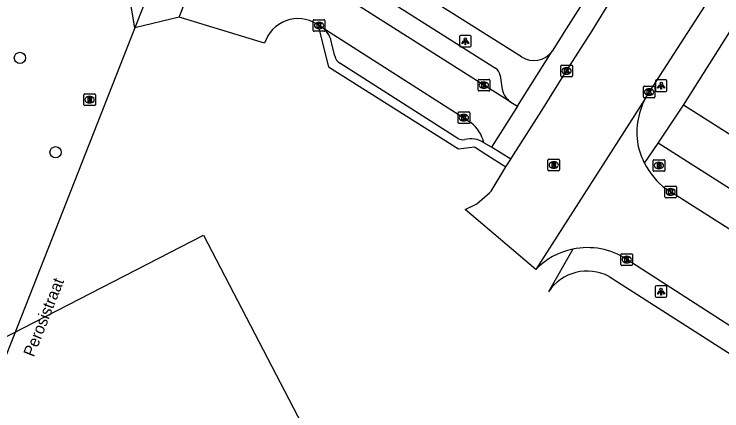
# Model space of a CAD drawing. Extents: x 159040 to 160094, y 381214 to 382518.
# Drawn here: x 159260.9 to 159322, y 381770.5 to 381804.7 of the extents above; entities that cross this region are included whole.
import ezdxf

# ---------------------------------------------------------------- set-up
doc = ezdxf.new("R2010")
doc.units = 0
for name, color, linetype in [('IMGEO_Boom', 7, 'Continuous'), ('IMGEO_Brandkraan', 7, 'Continuous'), ('IMGEO_Groenvoorziening', 7, 'Continuous'), ('IMGEO_Kolk', 7, 'Continuous'), ('IMGEO_Lichtpunt', 7, 'Continuous'), ('IMGEO_Openbare_ruimte_label', 7, 'Continuous'), ('IMGEO_Pand', 7, 'Continuous'), ('IMGEO_Pand_vergunning_verleend', 7, 'Continuous'), ('IMGEO_Rijbaan_lokaal_open', 7, 'Continuous'), ('IMGEO_Rioolput', 7, 'Continuous'), ('IMGEO_Voetpad_open', 7, 'Continuous')]:
    doc.layers.add(name, color=color, linetype=linetype)

msp = doc.modelspace()

# ---------------------------------------------------------------- linework, layer by layer
at = {"layer": 'IMGEO_Boom'}
for centre in [(159261.439, 381800.966), (159264.512, 381792.822)]:
    msp.add_circle(centre, 0.489, dxfattribs=at)
at = {"layer": 'IMGEO_Brandkraan'}
for p, q in [((159316.08, 381791.258), (159316.08, 381792.11)), ((159316.155, 381792.184), (159317.007, 381792.184)), ((159316.568, 381791.964), (159316.593, 381791.964)), ((159317.081, 381792.11), (159317.081, 381791.258)), ((159316.591, 381791.404), (159316.566, 381791.404)), ((159317.007, 381791.184), (159316.155, 381791.184))]:
    msp.add_line(p, q, dxfattribs=at)
for points in [[(159316.08, 381791.258), (159316.08, 381792.11)], [(159316.155, 381792.184), (159317.007, 381792.184)], [(159316.428, 381791.884), (159316.428, 381791.484), (159316.641, 381791.484)], [(159316.659, 381791.884), (159316.428, 381791.884)], [(159317.081, 381792.11), (159317.081, 381791.258)], [(159316.607, 381791.803), (159316.553, 381791.803), (159316.553, 381791.727)], [(159316.553, 381791.727), (159316.606, 381791.727)], [(159316.615, 381791.651), (159316.553, 381791.651), (159316.553, 381791.57)], [(159316.553, 381791.57), (159316.615, 381791.57)], [(159317.007, 381791.184), (159316.155, 381791.184)]]:
    msp.add_lwpolyline(points, dxfattribs=at)
for centre, radius, start, end in [((159316.157, 381792.108), 0.0765, 91.55205, 178.44795), ((159316.157, 381792.108), 0.0765, 91.55205, 178.44795), ((159316.663, 381791.739), 0.145, 59.4692, 91.53667), ((159316.688, 381791.786), 0.0922, 285.51372, 58.15012), ((159317.005, 381792.108), 0.0765, 1.55205, 88.44795), ((159317.005, 381792.108), 0.0765, 1.55205, 88.44795), ((159316.157, 381791.26), 0.0765, 181.55205, 268.44795), ((159316.157, 381791.26), 0.0765, 181.55205, 268.44795), ((159316.608, 381791.765), 0.0379, 267.82845, 90.93552), ((159316.616, 381791.61), 0.0404, 269.87594, 90.50774), ((159316.647, 381791.735), 0.251, 268.66757, 293.53466), ((159316.693, 381791.594), 0.105, 301.31148, 78.98903), ((159317.005, 381791.26), 0.0765, 271.55205, 358.44795), ((159317.005, 381791.26), 0.0765, 271.55205, 358.44795)]:
    msp.add_arc(centre, radius, start, end, dxfattribs=at)
for centre, major_axis, ratio, start_param, end_param in [((159316.567, 381791.684), (-0.387, 0.002), 0.722429, 4.712389, 7.853982), ((159316.592, 381791.684), (-0.39, 0.002), 0.717154, 1.570796, 4.712389)]:
    msp.add_ellipse(centre, major_axis=major_axis, ratio=ratio, start_param=start_param, end_param=end_param, dxfattribs=at)
at = {"layer": 'IMGEO_Groenvoorziening'}
for points in [[(159271.361, 381803.577), (159270.084, 381811.052), (159272.092, 381814.931)], [(159271.361, 381803.577), (159255.992, 381764.547), (159254.046, 381759.615)]]:
    msp.add_lwpolyline(points, dxfattribs=at)
at = {"layer": 'IMGEO_Kolk'}
for p, q in [((159286.753, 381803.339), (159286.753, 381804.191)), ((159286.828, 381804.265), (159287.68, 381804.265)), ((159287.754, 381804.191), (159287.754, 381803.339)), ((159287.264, 381803.485), (159287.239, 381803.485)), ((159287.241, 381804.045), (159287.266, 381804.045)), ((159287.68, 381803.265), (159286.828, 381803.265)), ((159308.113, 381799.422), (159308.113, 381800.274)), ((159308.188, 381800.348), (159309.04, 381800.348)), ((159308.601, 381800.128), (159308.626, 381800.128)), ((159309.114, 381800.274), (159309.114, 381799.422)), ((159309.04, 381799.348), (159308.188, 381799.348)), ((159308.624, 381799.568), (159308.599, 381799.568)), ((159300.975, 381798.192), (159300.975, 381799.044)), ((159301.05, 381799.118), (159301.902, 381799.118)), ((159301.463, 381798.898), (159301.488, 381798.898)), ((159301.976, 381799.044), (159301.976, 381798.192)), ((159301.902, 381798.118), (159301.05, 381798.118)), ((159301.486, 381798.338), (159301.461, 381798.338)), ((159315.236, 381797.595), (159315.236, 381798.447)), ((159315.311, 381798.521), (159316.163, 381798.521)), ((159315.724, 381798.301), (159315.749, 381798.301)), ((159316.237, 381798.447), (159316.237, 381797.595)), ((159316.163, 381797.521), (159315.311, 381797.521)), ((159315.747, 381797.741), (159315.722, 381797.741)), ((159299.251, 381795.379), (159299.251, 381796.231)), ((159299.326, 381796.305), (159300.178, 381796.305)), ((159300.252, 381796.231), (159300.252, 381795.379)), ((159299.762, 381795.525), (159299.737, 381795.525)), ((159299.739, 381796.085), (159299.764, 381796.085)), ((159300.178, 381795.305), (159299.326, 381795.305)), ((159317.092, 381788.978), (159317.092, 381789.83)), ((159317.167, 381789.904), (159318.019, 381789.904)), ((159317.58, 381789.684), (159317.605, 381789.684)), ((159318.093, 381789.83), (159318.093, 381788.978)), ((159318.019, 381788.904), (159317.167, 381788.904)), ((159317.603, 381789.124), (159317.578, 381789.124)), ((159313.305, 381783.14), (159313.305, 381783.992)), ((159313.38, 381784.066), (159314.232, 381784.066)), ((159314.306, 381783.992), (159314.306, 381783.14)), ((159313.793, 381783.846), (159313.818, 381783.846)), ((159314.232, 381783.066), (159313.38, 381783.066)), ((159313.816, 381783.286), (159313.791, 381783.286))]:
    msp.add_line(p, q, dxfattribs=at)
for points in [[(159286.753, 381803.339), (159286.753, 381804.191)], [(159286.828, 381804.265), (159287.68, 381804.265)], [(159287.754, 381804.191), (159287.754, 381803.339)], [(159287.074, 381803.965), (159287.197, 381803.965), (159287.197, 381803.814), (159287.327, 381803.965), (159287.491, 381803.965), (159287.345, 381803.814), (159287.498, 381803.565), (159287.346, 381803.565), (159287.261, 381803.729), (159287.197, 381803.662), (159287.197, 381803.565), (159287.074, 381803.565), (159287.074, 381803.965)], [(159287.68, 381803.265), (159286.828, 381803.265)], [(159308.113, 381799.422), (159308.113, 381800.274)], [(159308.188, 381800.348), (159309.04, 381800.348)], [(159308.434, 381800.048), (159308.557, 381800.048), (159308.557, 381799.897), (159308.687, 381800.048), (159308.851, 381800.048), (159308.705, 381799.897), (159308.858, 381799.648), (159308.706, 381799.648), (159308.621, 381799.812), (159308.557, 381799.745), (159308.557, 381799.648), (159308.434, 381799.648), (159308.434, 381800.048)], [(159309.114, 381800.274), (159309.114, 381799.422)], [(159309.04, 381799.348), (159308.188, 381799.348)], [(159300.975, 381798.192), (159300.975, 381799.044)], [(159301.05, 381799.118), (159301.902, 381799.118)], [(159301.296, 381798.818), (159301.419, 381798.818), (159301.419, 381798.667), (159301.549, 381798.818), (159301.713, 381798.818), (159301.567, 381798.667), (159301.72, 381798.418), (159301.568, 381798.418), (159301.483, 381798.582), (159301.419, 381798.515), (159301.419, 381798.418), (159301.296, 381798.418), (159301.296, 381798.818)], [(159301.976, 381799.044), (159301.976, 381798.192)], [(159301.902, 381798.118), (159301.05, 381798.118)], [(159315.236, 381797.595), (159315.236, 381798.447)], [(159315.311, 381798.521), (159316.163, 381798.521)], [(159315.557, 381798.221), (159315.68, 381798.221), (159315.68, 381798.07), (159315.81, 381798.221), (159315.974, 381798.221), (159315.828, 381798.07), (159315.981, 381797.821), (159315.829, 381797.821), (159315.744, 381797.985), (159315.68, 381797.918), (159315.68, 381797.821), (159315.557, 381797.821), (159315.557, 381798.221)], [(159316.237, 381798.447), (159316.237, 381797.595)], [(159316.163, 381797.521), (159315.311, 381797.521)], [(159299.251, 381795.379), (159299.251, 381796.231)], [(159299.326, 381796.305), (159300.178, 381796.305)], [(159300.252, 381796.231), (159300.252, 381795.379)], [(159299.572, 381796.005), (159299.695, 381796.005), (159299.695, 381795.854), (159299.825, 381796.005), (159299.989, 381796.005), (159299.843, 381795.854), (159299.996, 381795.605), (159299.844, 381795.605), (159299.759, 381795.769), (159299.695, 381795.702), (159299.695, 381795.605), (159299.572, 381795.605), (159299.572, 381796.005)], [(159300.178, 381795.305), (159299.326, 381795.305)], [(159317.092, 381788.978), (159317.092, 381789.83)], [(159317.167, 381789.904), (159318.019, 381789.904)], [(159317.413, 381789.604), (159317.536, 381789.604), (159317.536, 381789.453), (159317.666, 381789.604), (159317.83, 381789.604), (159317.684, 381789.453), (159317.837, 381789.204), (159317.685, 381789.204), (159317.6, 381789.368), (159317.536, 381789.301), (159317.536, 381789.204), (159317.413, 381789.204), (159317.413, 381789.604)], [(159318.093, 381789.83), (159318.093, 381788.978)], [(159318.019, 381788.904), (159317.167, 381788.904)], [(159313.305, 381783.14), (159313.305, 381783.992)], [(159313.38, 381784.066), (159314.232, 381784.066)], [(159314.306, 381783.992), (159314.306, 381783.14)], [(159313.626, 381783.766), (159313.749, 381783.766), (159313.749, 381783.615), (159313.879, 381783.766), (159314.043, 381783.766), (159313.897, 381783.615), (159314.05, 381783.366), (159313.898, 381783.366), (159313.813, 381783.53), (159313.749, 381783.463), (159313.749, 381783.366), (159313.626, 381783.366), (159313.626, 381783.766)], [(159314.232, 381783.066), (159313.38, 381783.066)]]:
    msp.add_lwpolyline(points, dxfattribs=at)
for centre, start, end in [((159286.83, 381804.189), 91.55205, 178.44795), ((159286.83, 381804.189), 91.55205, 178.44795), ((159287.678, 381804.189), 1.55205, 88.44795), ((159287.678, 381804.189), 1.55205, 88.44795), ((159286.83, 381803.341), 181.55205, 268.44795), ((159286.83, 381803.341), 181.55205, 268.44795), ((159287.678, 381803.341), 271.55205, 358.44795), ((159287.678, 381803.341), 271.55205, 358.44795), ((159308.19, 381800.272), 91.55205, 178.44795), ((159308.19, 381800.272), 91.55205, 178.44795), ((159309.038, 381800.272), 1.55205, 88.44795), ((159309.038, 381800.272), 1.55205, 88.44795), ((159308.19, 381799.424), 181.55205, 268.44795), ((159308.19, 381799.424), 181.55205, 268.44795), ((159309.038, 381799.424), 271.55205, 358.44795), ((159309.038, 381799.424), 271.55205, 358.44795), ((159301.052, 381799.042), 91.55205, 178.44795), ((159301.052, 381799.042), 91.55205, 178.44795), ((159301.9, 381799.042), 1.55205, 88.44795), ((159301.9, 381799.042), 1.55205, 88.44795), ((159301.052, 381798.194), 181.55205, 268.44795), ((159301.052, 381798.194), 181.55205, 268.44795), ((159301.9, 381798.194), 271.55205, 358.44795), ((159301.9, 381798.194), 271.55205, 358.44795), ((159315.313, 381798.445), 91.55205, 178.44795), ((159315.313, 381798.445), 91.55205, 178.44795), ((159316.161, 381798.445), 1.55205, 88.44795), ((159316.161, 381798.445), 1.55205, 88.44795), ((159315.313, 381797.597), 181.55205, 268.44795), ((159315.313, 381797.597), 181.55205, 268.44795), ((159316.161, 381797.597), 271.55205, 358.44795), ((159316.161, 381797.597), 271.55205, 358.44795), ((159299.328, 381796.229), 91.55205, 178.44795), ((159299.328, 381796.229), 91.55205, 178.44795), ((159300.176, 381796.229), 1.55205, 88.44795), ((159300.176, 381796.229), 1.55205, 88.44795), ((159299.328, 381795.381), 181.55205, 268.44795), ((159299.328, 381795.381), 181.55205, 268.44795), ((159300.176, 381795.381), 271.55205, 358.44795), ((159300.176, 381795.381), 271.55205, 358.44795), ((159317.169, 381789.828), 91.55205, 178.44795), ((159317.169, 381789.828), 91.55205, 178.44795), ((159318.017, 381789.828), 1.55205, 88.44795), ((159318.017, 381789.828), 1.55205, 88.44795), ((159317.169, 381788.98), 181.55205, 268.44795), ((159317.169, 381788.98), 181.55205, 268.44795), ((159318.017, 381788.98), 271.55205, 358.44795), ((159318.017, 381788.98), 271.55205, 358.44795), ((159313.382, 381783.99), 91.55205, 178.44795), ((159313.382, 381783.99), 91.55205, 178.44795), ((159314.23, 381783.99), 1.55205, 88.44795), ((159314.23, 381783.99), 1.55205, 88.44795), ((159313.382, 381783.142), 181.55205, 268.44795), ((159313.382, 381783.142), 181.55205, 268.44795), ((159314.23, 381783.142), 271.55205, 358.44795), ((159314.23, 381783.142), 271.55205, 358.44795)]:
    msp.add_arc(centre, 0.0765, start, end, dxfattribs=at)
for centre, major_axis, ratio, start_param, end_param in [((159287.24, 381803.765), (-0.387, 0.002), 0.722429, 4.712389, 7.853982), ((159287.265, 381803.765), (-0.39, 0.002), 0.717154, 1.570796, 4.712389), ((159308.6, 381799.848), (-0.387, 0.002), 0.722429, 4.712389, 7.853982), ((159308.625, 381799.848), (-0.39, 0.002), 0.717154, 1.570796, 4.712389), ((159301.462, 381798.618), (-0.387, 0.002), 0.722429, 4.712389, 7.853982), ((159301.487, 381798.618), (-0.39, 0.002), 0.717154, 1.570796, 4.712389), ((159315.723, 381798.021), (-0.387, 0.002), 0.722429, 4.712389, 7.853982), ((159315.748, 381798.021), (-0.39, 0.002), 0.717154, 1.570796, 4.712389), ((159299.738, 381795.805), (-0.387, 0.002), 0.722429, 4.712389, 7.853982), ((159299.763, 381795.805), (-0.39, 0.002), 0.717154, 1.570796, 4.712389), ((159317.579, 381789.404), (-0.387, 0.002), 0.722429, 4.712389, 7.853982), ((159317.604, 381789.404), (-0.39, 0.002), 0.717154, 1.570796, 4.712389), ((159313.792, 381783.566), (-0.387, 0.002), 0.722429, 4.712389, 7.853982), ((159313.817, 381783.566), (-0.39, 0.002), 0.717154, 1.570796, 4.712389)]:
    msp.add_ellipse(centre, major_axis=major_axis, ratio=ratio, start_param=start_param, end_param=end_param, dxfattribs=at)
at = {"layer": 'IMGEO_Lichtpunt'}
for p, q in [((159300.281, 381802.908), (159299.473, 381802.908)), ((159300.281, 381802.908), (159299.473, 381802.908)), ((159299.379, 381802.813), (159299.379, 381802.006)), ((159299.379, 381802.813), (159299.379, 381802.006)), ((159300.375, 381802.006), (159300.375, 381802.813)), ((159300.375, 381802.006), (159300.375, 381802.813)), ((159299.473, 381801.912), (159300.281, 381801.912)), ((159299.473, 381801.912), (159300.281, 381801.912)), ((159316.278, 381798.971), (159316.278, 381798.164)), ((159316.278, 381798.971), (159316.278, 381798.164)), ((159317.18, 381799.066), (159316.372, 381799.066)), ((159317.18, 381799.066), (159316.372, 381799.066)), ((159317.274, 381798.164), (159317.274, 381798.971)), ((159317.274, 381798.164), (159317.274, 381798.971)), ((159316.372, 381798.07), (159317.18, 381798.07)), ((159316.372, 381798.07), (159317.18, 381798.07)), ((159316.269, 381781.21), (159316.269, 381780.403)), ((159316.269, 381781.21), (159316.269, 381780.403)), ((159317.171, 381781.305), (159316.363, 381781.305)), ((159317.171, 381781.305), (159316.363, 381781.305)), ((159317.265, 381780.403), (159317.265, 381781.21)), ((159317.265, 381780.403), (159317.265, 381781.21)), ((159316.363, 381780.309), (159317.171, 381780.309)), ((159316.363, 381780.309), (159317.171, 381780.309))]:
    msp.add_line(p, q, dxfattribs=at)
for points in [[(159299.753, 381802.477), (159299.792, 381802.449), (159299.604, 381802.187), (159299.566, 381802.214), (159299.753, 381802.477)], [(159299.855, 381802.429), (159299.902, 381802.429), (159299.902, 381802.107), (159299.855, 381802.107), (159299.855, 381802.429)], [(159299.965, 381802.449), (159300.003, 381802.476), (159300.19, 381802.214), (159300.151, 381802.186), (159299.965, 381802.449)], [(159316.652, 381798.635), (159316.691, 381798.607), (159316.503, 381798.345), (159316.465, 381798.372), (159316.652, 381798.635)], [(159316.754, 381798.587), (159316.801, 381798.587), (159316.801, 381798.265), (159316.754, 381798.265), (159316.754, 381798.587)], [(159316.864, 381798.607), (159316.902, 381798.634), (159317.089, 381798.372), (159317.05, 381798.344), (159316.864, 381798.607)], [(159316.643, 381780.874), (159316.682, 381780.846), (159316.494, 381780.584), (159316.456, 381780.611), (159316.643, 381780.874)], [(159316.855, 381780.846), (159316.893, 381780.873), (159317.08, 381780.611), (159317.041, 381780.583), (159316.855, 381780.846)], [(159316.745, 381780.826), (159316.792, 381780.826), (159316.792, 381780.504), (159316.745, 381780.504), (159316.745, 381780.826)]]:
    msp.add_lwpolyline(points, dxfattribs=at)
for centre in [(159299.878, 381802.611), (159316.777, 381798.769), (159316.768, 381781.008)]:
    msp.add_circle(centre, 0.0994, dxfattribs=at)
for centre, start, end in [((159299.473, 381802.813), 90, 180), ((159299.473, 381802.813), 90, 180), ((159300.281, 381802.813), 0, 90), ((159300.281, 381802.813), 0, 90), ((159299.473, 381802.006), 180, 270), ((159299.473, 381802.006), 180, 270), ((159300.281, 381802.006), 270, 0), ((159300.281, 381802.006), 270, 360), ((159316.372, 381798.971), 90, 180), ((159316.372, 381798.971), 90, 180), ((159317.18, 381798.971), 0, 90), ((159317.18, 381798.971), 0, 90), ((159316.372, 381798.164), 180, 270), ((159316.372, 381798.164), 180, 270), ((159317.18, 381798.164), 270, 0), ((159317.18, 381798.164), 270, 360), ((159316.363, 381781.21), 90, 180), ((159316.363, 381781.21), 90, 180), ((159317.171, 381781.21), 0, 90), ((159317.171, 381781.21), 0, 90), ((159316.363, 381780.403), 180, 270), ((159316.363, 381780.403), 180, 270), ((159317.171, 381780.403), 270, 0), ((159317.171, 381780.403), 270, 360)]:
    msp.add_arc(centre, 0.0946, start, end, dxfattribs=at)
at = {"layer": 'IMGEO_Pand'}
for points in [[(159318.701, 381796.901), (159323.053, 381803.757)], [(159324.061, 381793.499), (159318.701, 381796.901)]]:
    msp.add_lwpolyline(points, dxfattribs=at)
at = {"layer": 'IMGEO_Pand_vergunning_verleend'}
msp.add_lwpolyline([(159256.857, 381775.176), (159277.276, 381785.665), (159290.175, 381760.905), (159283.997, 381757.686), (159283.084, 381759.439), (159274.613, 381755.025), (159275.738, 381753.056), (159269.788, 381750), (159256.857, 381775.176)], dxfattribs=at)
at = {"layer": 'IMGEO_Rijbaan_lokaal_open'}
for points in [[(159303.79, 381792.236), (159304.022, 381792.596), (159306.477, 381796.428), (159308.615, 381799.847), (159310.811, 381803.315), (159311.921, 381805.102), (159320.125, 381817.973), (159321.864, 381820.8), (159326.419, 381827.963), (159330.797, 381834.853), (159334.478, 381840.625)], [(159338.189, 381833.159), (159337.644, 381832.292), (159336.748, 381830.974), (159331.013, 381821.972), (159324.197, 381811.167), (159315.746, 381798.037)], [(159303.799, 381797.149), (159301.476, 381798.617), (159284.207, 381809.572), (159281.427, 381811.339)], [(159275.17, 381804.482), (159277.032, 381809.162)], [(159282.549, 381802.231), (159275.17, 381804.482)], [(159287.478, 381803.623), (159287.238, 381803.772), (159287.048, 381803.894)], [(159287.478, 381803.623), (159299.753, 381795.806), (159300.378, 381795.371)], [(159315.412, 381797.484), (159305.955, 381782.697)], [(159304.374, 381796.799), (159302.137, 381793.253)], [(159303.799, 381797.149), (159304.374, 381796.799)], [(159302.137, 381793.253), (159301.472, 381793.643)], [(159303.369, 381791.581), (159303.79, 381792.236)], [(159305.955, 381782.697), (159299.845, 381787.898), (159300.87, 381788.376), (159301.952, 381789.312), (159302.09, 381789.481), (159303.369, 381791.581)], [(159366.125, 381758.476), (159362.447, 381760.826), (159361.83, 381761.158), (159353.906, 381766.204), (159348.911, 381769.352), (159345.129, 381771.779), (159341.882, 381773.863), (159341.078, 381774.379), (159336.496, 381777.401), (159331.995, 381780.274), (159318.997, 381788.519), (159317.185, 381789.66)], [(159362.277, 381752.622), (159358.176, 381755.155), (159350.894, 381759.774), (159337.391, 381768.492), (159330.08, 381773.106), (159322.71, 381777.838), (159313.81, 381783.565)]]:
    msp.add_lwpolyline(points, dxfattribs=at)
for centre, radius, start, end in [((159285.44, 381801.326), 3.029, 57.94508, 162.62735), ((159320.944, 381794.52), 6.276, 145.91862, 151.81925), ((159320.894, 381794.555), 6.215, 151.88525, 192.54498), ((159298.382, 381792.897), 3.179, 13.57353, 51.10242), ((159321.271, 381794.916), 6.667, 194.86686, 207.10397), ((159321.201, 381794.887), 6.592, 207.16385, 232.46762), ((159310.434, 381778.549), 6.047, 56.05846, 102.36618), ((159310.265, 381778.653), 5.911, 100.98596, 136.82336)]:
    msp.add_arc(centre, radius, start, end, dxfattribs=at)
at = {"layer": 'IMGEO_Rioolput'}
for p, q in [((159266.95, 381796.931), (159266.95, 381797.783)), ((159267.025, 381797.857), (159267.877, 381797.857)), ((159267.438, 381797.637), (159267.463, 381797.637)), ((159267.951, 381797.783), (159267.951, 381796.931)), ((159267.877, 381796.857), (159267.025, 381796.857)), ((159267.461, 381797.077), (159267.436, 381797.077)), ((159306.999, 381791.3), (159306.999, 381792.152)), ((159307.074, 381792.226), (159307.926, 381792.226)), ((159307.487, 381792.006), (159307.512, 381792.006)), ((159308, 381792.152), (159308, 381791.3)), ((159307.51, 381791.446), (159307.485, 381791.446)), ((159307.926, 381791.226), (159307.074, 381791.226))]:
    msp.add_line(p, q, dxfattribs=at)
for points in [[(159266.95, 381796.931), (159266.95, 381797.783)], [(159267.025, 381797.857), (159267.877, 381797.857)], [(159267.539, 381797.555), (159267.287, 381797.557), (159267.287, 381797.157)], [(159267.465, 381797.476), (159267.411, 381797.476), (159267.411, 381797.395)], [(159267.411, 381797.395), (159267.463, 381797.395)], [(159267.951, 381797.783), (159267.951, 381796.931)], [(159267.877, 381796.857), (159267.025, 381796.857)], [(159267.287, 381797.157), (159267.411, 381797.157), (159267.411, 381797.319), (159267.422, 381797.319)], [(159267.469, 381797.29), (159267.54, 381797.157), (159267.68, 381797.157), (159267.615, 381797.283)], [(159306.999, 381791.3), (159306.999, 381792.152)], [(159307.074, 381792.226), (159307.926, 381792.226)], [(159307.588, 381791.924), (159307.336, 381791.926), (159307.336, 381791.526)], [(159307.514, 381791.845), (159307.46, 381791.845), (159307.46, 381791.764)], [(159308, 381792.152), (159308, 381791.3)], [(159307.336, 381791.526), (159307.46, 381791.526), (159307.46, 381791.688), (159307.471, 381791.688)], [(159307.46, 381791.764), (159307.512, 381791.764)], [(159307.518, 381791.659), (159307.589, 381791.526), (159307.729, 381791.526), (159307.664, 381791.652)], [(159307.926, 381791.226), (159307.074, 381791.226)]]:
    msp.add_lwpolyline(points, dxfattribs=at)
for centre, radius, start, end in [((159267.027, 381797.781), 0.0765, 91.55205, 178.44795), ((159267.027, 381797.781), 0.0765, 91.55205, 178.44795), ((159267.447, 381797.584), 0.19, 274.7715, 282.96867), ((159267.471, 381797.38), 0.0964, 77.00612, 93.18647), ((159267.485, 381797.437), 0.0378, 276.66336, 79.67722), ((159267.538, 381797.445), 0.109, 350.36119, 89.41601), ((159267.536, 381797.445), 0.112, 277.58423, 350.98172), ((159267.875, 381797.781), 0.0765, 1.55205, 88.44795), ((159267.875, 381797.781), 0.0765, 1.55205, 88.44795), ((159267.027, 381796.933), 0.0765, 181.55205, 268.44795), ((159267.027, 381796.933), 0.0765, 181.55205, 268.44795), ((159267.421, 381797.266), 0.0533, 26.02933, 88.69889), ((159267.52, 381797.23), 0.108, 29.51342, 73.79051), ((159267.875, 381796.933), 0.0765, 271.55205, 358.44795), ((159267.875, 381796.933), 0.0765, 271.55205, 358.44795), ((159307.076, 381792.15), 0.0765, 91.55205, 178.44795), ((159307.076, 381792.15), 0.0765, 91.55205, 178.44795), ((159307.52, 381791.749), 0.0964, 77.00612, 93.18647), ((159307.587, 381791.814), 0.109, 350.36119, 89.41601), ((159307.924, 381792.15), 0.0765, 1.55205, 88.44795), ((159307.924, 381792.15), 0.0765, 1.55205, 88.44795), ((159307.076, 381791.302), 0.0765, 181.55205, 268.44795), ((159307.076, 381791.302), 0.0765, 181.55205, 268.44795), ((159307.47, 381791.635), 0.0533, 26.02933, 88.69889), ((159307.496, 381791.953), 0.19, 274.7715, 282.96867), ((159307.534, 381791.806), 0.0378, 276.66336, 79.67722), ((159307.585, 381791.814), 0.112, 277.58423, 350.98172), ((159307.569, 381791.599), 0.108, 29.51342, 73.79051), ((159307.924, 381791.302), 0.0765, 271.55205, 358.44795), ((159307.924, 381791.302), 0.0765, 271.55205, 358.44795)]:
    msp.add_arc(centre, radius, start, end, dxfattribs=at)
for centre, major_axis, ratio, start_param, end_param in [((159267.437, 381797.357), (-0.387, 0.002), 0.722429, 4.712389, 7.853982), ((159267.462, 381797.357), (-0.39, 0.002), 0.717154, 1.570796, 4.712389), ((159307.486, 381791.726), (-0.387, 0.002), 0.722429, 4.712389, 7.853982), ((159307.511, 381791.726), (-0.39, 0.002), 0.717154, 1.570796, 4.712389)]:
    msp.add_ellipse(centre, major_axis=major_axis, ratio=ratio, start_param=start_param, end_param=end_param, dxfattribs=at)
at = {"layer": 'IMGEO_Voetpad_open'}
for points in [[(159318.408, 381818.949), (159308.582, 381803.464), (159307.369, 381801.54)], [(159304.716, 381801.054), (159277.731, 381818.074)], [(159275.093, 381813.055), (159271.361, 381803.577)], [(159284.651, 381811.393), (159302.489, 381800.09)], [(159275.17, 381804.482), (159271.361, 381803.577)], [(159287.478, 381803.623), (159287.262, 381803.394), (159288.073, 381800.197), (159299.292, 381793.117), (159300.659, 381793.288), (159301.733, 381792.612), (159303.369, 381791.581)], [(159288.622, 381801.137), (159288.301, 381802.387)], [(159304.374, 381796.799), (159307.369, 381801.54)], [(159299.213, 381794.025), (159289.044, 381800.502)], [(159302.885, 381799.46), (159303.015, 381798.451)], [(159316.513, 381793.622), (159318.701, 381796.901)], [(159303.79, 381792.236), (159302.137, 381793.253)], [(159315.336, 381791.878), (159316.513, 381793.622)], [(159341.799, 381777.525), (159316.513, 381793.622)], [(159309.139, 381784.455), (159307.049, 381780.786)], [(159312.275, 381782.1), (159324.259, 381774.451), (159327.518, 381772.371), (159332.454, 381769.238), (159344.648, 381761.468), (159348.089, 381759.275), (159348.189, 381759.211), (159352.973, 381756.136), (159362.574, 381750), (159364.087, 381749.178), (159365.546, 381748.815), (159367.982, 381748.335), (159375.942, 381747.422), (159378.19, 381745.72), (159378.254, 381745.484), (159378.318, 381745.249)]]:
    msp.add_lwpolyline(points, dxfattribs=at)
for centre, radius, start, end in [((159286.419, 381802.026), 1.917, 10.8694, 56.44653), ((159289.552, 381801.297), 0.944, 189.77896, 237.43444), ((159305.784, 381802.707), 1.968, 237.11912, 323.64258), ((159301.828, 381799.235), 1.081, 12.02287, 52.28172), ((159304.818, 381798.65), 1.814, 186.28435, 235.82419), ((159299.659, 381794.774), 0.871, 239.23728, 281.20414), ((159300.364, 381792.079), 1.917, 54.69525, 106.2445), ((159310.387, 381778.56), 4.012, 61.92805, 146.29916)]:
    msp.add_arc(centre, radius, start, end, dxfattribs=at)

# ---------------------------------------------------------------- texts
at = {"layer": 'IMGEO_Openbare_ruimte_label'}
msp.add_text('Perosistraat', height=1, rotation=68.28371, dxfattribs=at).set_placement((159262.62, 381775.095))

doc.saveas('drawing.dxf')
